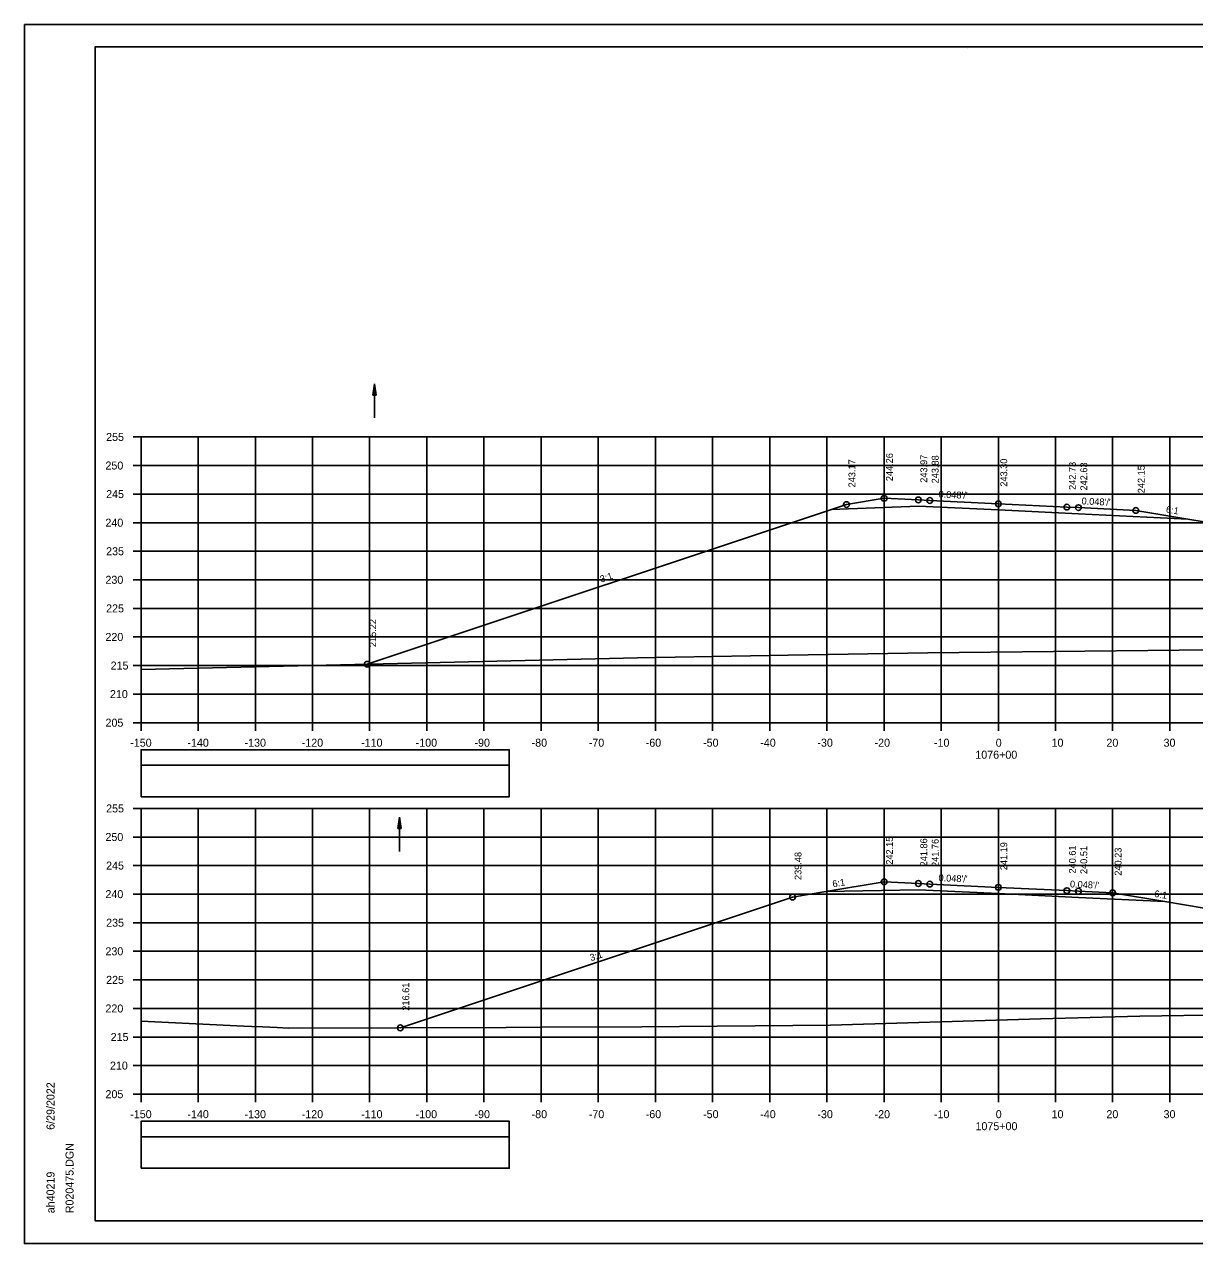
# Model space of a CAD drawing. Extents: x 1386544 to 1388153, y 379785 to 390999.
# Drawn here: x 1387189.3 to 1387394, y 389718.9 to 389932.2 of the extents above; entities that cross this region are included whole.
import ezdxf

# ---------------------------------------------------------------- set-up
doc = ezdxf.new("R2010")
doc.units = 0
for name, color, linetype in [('R_Alt Surface', 7, 'Continuous'), ('R_Axis', 7, 'Continuous'), ('R_Axis Annot', 7, 'Continuous'), ('R_Border', 7, 'Continuous'), ('R_Exist Surface', 7, 'Continuous'), ('R_Fin Surface', 7, 'Continuous'), ('R_Grid', 7, 'Continuous'), ('R_No Plot', 7, 'Continuous'), ('R_Water', 7, 'Continuous'), ('R_Xsect Elev', 7, 'Continuous'), ('R_Xsect Slope', 7, 'Continuous')]:
    doc.layers.add(name, color=color, linetype=linetype)

msp = doc.modelspace()

# ---------------------------------------------------------------- linework, layer by layer
at = {"layer": 'R_Alt Surface'}
for points in [[(1387330.45, 389847.34), (1387345.68, 389847.95), (1387359.68, 389847.28), (1387373.68, 389846.61), (1387392.86, 389845.69)], [(1387329.51, 389780.51), (1387345.68, 389780.84), (1387359.68, 389780.16), (1387373.68, 389779.49), (1387388.81, 389778.77)]]:
    msp.add_lwpolyline(points, dxfattribs=at)
at = {"layer": 'R_Axis'}
for p, q in [((1387208.28, 389860.06), (1387209.68, 389860.06)), ((1387209.68, 389810.06), (1387209.68, 389860.06)), ((1387208.28, 389855.06), (1387209.68, 389855.06)), ((1387208.28, 389850.06), (1387209.68, 389850.06)), ((1387208.28, 389845.06), (1387209.68, 389845.06)), ((1387208.28, 389840.06), (1387209.68, 389840.06)), ((1387208.28, 389835.06), (1387209.68, 389835.06)), ((1387208.28, 389830.06), (1387209.68, 389830.06)), ((1387208.28, 389825.06), (1387209.68, 389825.06)), ((1387208.28, 389820.06), (1387209.68, 389820.06)), ((1387208.28, 389815.06), (1387209.68, 389815.06)), ((1387208.28, 389810.06), (1387209.68, 389810.06)), ((1387209.68, 389810.06), (1387509.68, 389810.06)), ((1387209.68, 389808.66), (1387209.68, 389810.06)), ((1387219.68, 389808.66), (1387219.68, 389810.06)), ((1387229.68, 389808.66), (1387229.68, 389810.06)), ((1387239.68, 389808.66), (1387239.68, 389810.06)), ((1387249.68, 389808.66), (1387249.68, 389810.06)), ((1387259.68, 389808.66), (1387259.68, 389810.06)), ((1387269.68, 389808.66), (1387269.68, 389810.06)), ((1387279.68, 389808.66), (1387279.68, 389810.06)), ((1387289.68, 389808.66), (1387289.68, 389810.06)), ((1387299.68, 389808.66), (1387299.68, 389810.06)), ((1387309.68, 389808.66), (1387309.68, 389810.06)), ((1387319.68, 389808.66), (1387319.68, 389810.06)), ((1387329.68, 389808.66), (1387329.68, 389810.06)), ((1387339.68, 389808.66), (1387339.68, 389810.06)), ((1387349.68, 389808.66), (1387349.68, 389810.06)), ((1387359.68, 389808.66), (1387359.68, 389810.06)), ((1387369.68, 389808.66), (1387369.68, 389810.06)), ((1387379.68, 389808.66), (1387379.68, 389810.06)), ((1387389.68, 389808.66), (1387389.68, 389810.06)), ((1387208.28, 389795.06), (1387209.68, 389795.06)), ((1387209.68, 389745.06), (1387209.68, 389795.06)), ((1387208.28, 389790.06), (1387209.68, 389790.06)), ((1387208.28, 389785.06), (1387209.68, 389785.06)), ((1387208.28, 389780.06), (1387209.68, 389780.06)), ((1387208.28, 389775.06), (1387209.68, 389775.06)), ((1387208.28, 389770.06), (1387209.68, 389770.06)), ((1387208.28, 389765.06), (1387209.68, 389765.06)), ((1387208.28, 389760.06), (1387209.68, 389760.06)), ((1387208.28, 389755.06), (1387209.68, 389755.06)), ((1387208.28, 389750.06), (1387209.68, 389750.06)), ((1387208.28, 389745.06), (1387209.68, 389745.06)), ((1387209.68, 389745.06), (1387509.68, 389745.06)), ((1387209.68, 389743.66), (1387209.68, 389745.06)), ((1387219.68, 389743.66), (1387219.68, 389745.06)), ((1387229.68, 389743.66), (1387229.68, 389745.06)), ((1387239.68, 389743.66), (1387239.68, 389745.06)), ((1387249.68, 389743.66), (1387249.68, 389745.06)), ((1387259.68, 389743.66), (1387259.68, 389745.06)), ((1387269.68, 389743.66), (1387269.68, 389745.06)), ((1387279.68, 389743.66), (1387279.68, 389745.06)), ((1387289.68, 389743.66), (1387289.68, 389745.06)), ((1387299.68, 389743.66), (1387299.68, 389745.06)), ((1387309.68, 389743.66), (1387309.68, 389745.06)), ((1387319.68, 389743.66), (1387319.68, 389745.06)), ((1387329.68, 389743.66), (1387329.68, 389745.06)), ((1387339.68, 389743.66), (1387339.68, 389745.06)), ((1387349.68, 389743.66), (1387349.68, 389745.06)), ((1387359.68, 389743.66), (1387359.68, 389745.06)), ((1387369.68, 389743.66), (1387369.68, 389745.06)), ((1387379.68, 389743.66), (1387379.68, 389745.06)), ((1387389.68, 389743.66), (1387389.68, 389745.06))]:
    msp.add_line(p, q, dxfattribs=at)
at = {"layer": 'R_Axis Annot'}
for points in [[(1387209.68, 389802.62), (1387274.11, 389802.62), (1387274.11, 389805.33), (1387209.68, 389805.33)], [(1387209.68, 389797.09), (1387274.11, 389797.09), (1387274.11, 389802.62), (1387209.68, 389802.62)], [(1387209.68, 389737.62), (1387274.11, 389737.62), (1387274.11, 389740.33), (1387209.68, 389740.33)], [(1387209.68, 389732.09), (1387274.11, 389732.09), (1387274.11, 389737.62), (1387209.68, 389737.62)]]:
    msp.add_lwpolyline(points, close=True, dxfattribs=at)
at = {"layer": 'R_Border'}
for p, q in [((1387201.68, 389928.35), (1387517.86, 389928.35)), ((1387201.68, 389722.89), (1387201.68, 389928.35)), ((1387354.2, 389928.09), (1387354.2, 389928.09)), ((1387354.2, 389928.09), (1387354.2, 389928.09)), ((1387201.68, 389722.89), (1387201.68, 389722.89)), ((1387517.86, 389722.89), (1387201.68, 389722.89))]:
    msp.add_line(p, q, dxfattribs=at)
at = {"layer": 'R_Exist Surface'}
for points in [[(1387209.68, 389819.37), (1387269.51, 389820.75), (1387296.57, 389821.43), (1387322.88, 389821.86), (1387347.32, 389822.29), (1387391.33, 389822.73), (1387397.67, 389822.8), (1387399.75, 389822.82), (1387413.09, 389822.96), (1387444.63, 389823.26), (1387450.92, 389823.3), (1387485.83, 389823.44), (1387504.25, 389823.53), (1387509.68, 389823.58)], [(1387209.68, 389757.81), (1387227.64, 389756.97), (1387229.07, 389756.9), (1387230.93, 389756.82), (1387233.47, 389756.7), (1387235.44, 389756.61), (1387273.58, 389756.72), (1387279.56, 389756.76), (1387297.3, 389756.87), (1387330.3, 389757.15), (1387367.08, 389758.23), (1387384.46, 389758.7), (1387415.13, 389759.15), (1387437.79, 389759.49), (1387479.17, 389760.09), (1387489.87, 389760.25), (1387509.68, 389760.54)]]:
    msp.add_lwpolyline(points, dxfattribs=at)
at = {"layer": 'R_Fin Surface'}
for points in [[(1387249.26, 389820.28), (1387333.11, 389848.23), (1387339.68, 389849.32), (1387345.68, 389849.04), (1387347.68, 389848.94), (1387359.68, 389848.36), (1387371.68, 389847.79), (1387373.68, 389847.69), (1387383.73, 389847.21), (1387392.86, 389845.69), (1387395.68, 389845.22), (1387398.56, 389844.26), (1387461.31, 389823.34)], [(1387255.05, 389756.67), (1387323.68, 389779.54), (1387329.51, 389780.51), (1387339.68, 389782.21), (1387345.68, 389781.92), (1387347.68, 389781.82), (1387359.68, 389781.25), (1387371.68, 389780.67), (1387373.68, 389780.58), (1387379.68, 389780.29), (1387388.81, 389778.77), (1387395.68, 389777.62), (1387449.56, 389759.66)]]:
    msp.add_lwpolyline(points, dxfattribs=at)
at = {"layer": 'R_Grid'}
for p, q in [((1387209.68, 389860.06), (1387509.68, 389860.06)), ((1387209.68, 389810.06), (1387209.68, 389860.06)), ((1387219.68, 389810.06), (1387219.68, 389860.06)), ((1387229.68, 389810.06), (1387229.68, 389860.06)), ((1387239.68, 389810.06), (1387239.68, 389860.06)), ((1387249.68, 389810.06), (1387249.68, 389860.06)), ((1387259.68, 389810.06), (1387259.68, 389860.06)), ((1387269.68, 389810.06), (1387269.68, 389860.06)), ((1387279.68, 389810.06), (1387279.68, 389860.06)), ((1387289.68, 389810.06), (1387289.68, 389860.06)), ((1387299.68, 389810.06), (1387299.68, 389860.06)), ((1387309.68, 389810.06), (1387309.68, 389860.06)), ((1387319.68, 389810.06), (1387319.68, 389860.06)), ((1387329.68, 389810.06), (1387329.68, 389860.06)), ((1387339.68, 389810.06), (1387339.68, 389860.06)), ((1387349.68, 389810.06), (1387349.68, 389860.06)), ((1387359.68, 389810.06), (1387359.68, 389860.06)), ((1387369.68, 389810.06), (1387369.68, 389860.06)), ((1387379.68, 389810.06), (1387379.68, 389860.06)), ((1387389.68, 389810.06), (1387389.68, 389860.06)), ((1387209.68, 389855.06), (1387509.68, 389855.06)), ((1387209.68, 389850.06), (1387509.68, 389850.06)), ((1387209.68, 389845.06), (1387509.68, 389845.06)), ((1387209.68, 389840.06), (1387509.68, 389840.06)), ((1387209.68, 389835.06), (1387509.68, 389835.06)), ((1387209.68, 389830.06), (1387509.68, 389830.06)), ((1387209.68, 389825.06), (1387509.68, 389825.06)), ((1387209.68, 389820.06), (1387509.68, 389820.06)), ((1387209.68, 389815.06), (1387509.68, 389815.06)), ((1387209.68, 389810.06), (1387509.68, 389810.06)), ((1387209.68, 389795.06), (1387509.68, 389795.06)), ((1387209.68, 389745.06), (1387209.68, 389795.06)), ((1387219.68, 389745.06), (1387219.68, 389795.06)), ((1387229.68, 389745.06), (1387229.68, 389795.06)), ((1387239.68, 389745.06), (1387239.68, 389795.06)), ((1387249.68, 389745.06), (1387249.68, 389795.06)), ((1387259.68, 389745.06), (1387259.68, 389795.06)), ((1387269.68, 389745.06), (1387269.68, 389795.06)), ((1387279.68, 389745.06), (1387279.68, 389795.06)), ((1387289.68, 389745.06), (1387289.68, 389795.06)), ((1387299.68, 389745.06), (1387299.68, 389795.06)), ((1387309.68, 389745.06), (1387309.68, 389795.06)), ((1387319.68, 389745.06), (1387319.68, 389795.06)), ((1387329.68, 389745.06), (1387329.68, 389795.06)), ((1387339.68, 389745.06), (1387339.68, 389795.06)), ((1387349.68, 389745.06), (1387349.68, 389795.06)), ((1387359.68, 389745.06), (1387359.68, 389795.06)), ((1387369.68, 389745.06), (1387369.68, 389795.06)), ((1387379.68, 389745.06), (1387379.68, 389795.06)), ((1387389.68, 389745.06), (1387389.68, 389795.06)), ((1387209.68, 389790.06), (1387509.68, 389790.06)), ((1387209.68, 389785.06), (1387509.68, 389785.06)), ((1387209.68, 389780.06), (1387509.68, 389780.06)), ((1387209.68, 389775.06), (1387509.68, 389775.06)), ((1387209.68, 389770.06), (1387509.68, 389770.06)), ((1387209.68, 389765.06), (1387509.68, 389765.06)), ((1387209.68, 389760.06), (1387509.68, 389760.06)), ((1387209.68, 389755.06), (1387509.68, 389755.06)), ((1387209.68, 389750.06), (1387509.68, 389750.06)), ((1387209.68, 389745.06), (1387509.68, 389745.06))]:
    msp.add_line(p, q, dxfattribs=at)
at = {"layer": 'R_No Plot'}
for p, q in [((1387189.28, 389932.25), (1387522.61, 389932.25)), ((1387333.11, 389848.23), (1387249.26, 389820.28)), ((1387189.28, 389718.92), (1387522.61, 389718.92))]:
    msp.add_line(p, q, dxfattribs=at)
for points in [[(1387189.27, 389932.25), (1387522.61, 389932.25), (1387522.61, 389718.91), (1387189.27, 389718.91)], [(1387435.6, 389928.35), (1387455.22, 389928.35), (1387455.22, 389918.47), (1387471.33, 389918.47), (1387494.53, 389918.47), (1387494.53, 389894.14), (1387517.86, 389894.14), (1387517.86, 389722.89), (1387201.68, 389722.89), (1387201.68, 389928.35)]]:
    msp.add_lwpolyline(points, close=True, dxfattribs=at)
for centre in [(1387339.68, 389849.32), (1387345.68, 389849.04), (1387347.68, 389848.94), (1387359.68, 389848.36), (1387333.11, 389848.23), (1387371.68, 389847.79), (1387373.68, 389847.69), (1387383.73, 389847.21), (1387249.26, 389820.28), (1387339.68, 389782.21), (1387345.68, 389781.92), (1387347.68, 389781.82), (1387359.68, 389781.25), (1387371.68, 389780.67), (1387373.68, 389780.58), (1387379.68, 389780.29), (1387323.68, 389779.54), (1387255.05, 389756.67)]:
    msp.add_circle(centre, 0.5, dxfattribs=at)
at = {"layer": 'R_Water'}
for p, q in [((1387250.22, 389867.38), (1387250.52, 389869.38)), ((1387250.22, 389867.38), (1387250.52, 389869.38)), ((1387250.27, 389867.38), (1387250.52, 389869.05)), ((1387250.27, 389867.38), (1387250.52, 389869.05)), ((1387250.32, 389867.38), (1387250.52, 389868.7)), ((1387250.32, 389867.38), (1387250.52, 389868.7)), ((1387250.37, 389867.38), (1387250.52, 389868.37)), ((1387250.37, 389867.38), (1387250.52, 389868.37)), ((1387250.52, 389863.38), (1387250.52, 389869.38)), ((1387250.82, 389867.38), (1387250.52, 389869.38)), ((1387250.82, 389867.38), (1387250.52, 389869.38)), ((1387250.77, 389867.38), (1387250.52, 389869.05)), ((1387250.77, 389867.38), (1387250.52, 389869.05)), ((1387250.72, 389867.38), (1387250.52, 389868.7)), ((1387250.72, 389867.38), (1387250.52, 389868.7)), ((1387250.67, 389867.38), (1387250.52, 389868.37)), ((1387250.67, 389867.38), (1387250.52, 389868.37)), ((1387250.22, 389867.38), (1387250.82, 389867.38)), ((1387250.22, 389867.38), (1387250.82, 389867.38)), ((1387250.42, 389867.38), (1387250.52, 389868.03)), ((1387250.42, 389867.38), (1387250.52, 389868.03)), ((1387250.47, 389867.38), (1387250.52, 389867.7)), ((1387250.47, 389867.38), (1387250.52, 389867.7)), ((1387250.62, 389867.38), (1387250.52, 389868.03)), ((1387250.62, 389867.38), (1387250.52, 389868.03)), ((1387250.57, 389867.38), (1387250.52, 389867.7)), ((1387250.57, 389867.38), (1387250.52, 389867.7)), ((1387254.61, 389791.53), (1387254.91, 389793.53)), ((1387254.61, 389791.53), (1387254.91, 389793.53)), ((1387254.91, 389787.53), (1387254.91, 389793.53)), ((1387255.21, 389791.53), (1387254.91, 389793.53)), ((1387255.21, 389791.53), (1387254.91, 389793.53)), ((1387254.61, 389791.53), (1387255.21, 389791.53)), ((1387254.61, 389791.53), (1387255.21, 389791.53)), ((1387254.66, 389791.53), (1387254.91, 389793.2)), ((1387254.66, 389791.53), (1387254.91, 389793.2)), ((1387254.71, 389791.53), (1387254.91, 389792.85)), ((1387254.71, 389791.53), (1387254.91, 389792.85)), ((1387254.76, 389791.53), (1387254.91, 389792.52)), ((1387254.76, 389791.53), (1387254.91, 389792.52)), ((1387254.81, 389791.53), (1387254.91, 389792.18)), ((1387254.81, 389791.53), (1387254.91, 389792.18)), ((1387254.86, 389791.53), (1387254.91, 389791.85)), ((1387254.86, 389791.53), (1387254.91, 389791.85)), ((1387255.16, 389791.53), (1387254.91, 389793.2)), ((1387255.16, 389791.53), (1387254.91, 389793.2)), ((1387255.11, 389791.53), (1387254.91, 389792.85)), ((1387255.11, 389791.53), (1387254.91, 389792.85)), ((1387255.06, 389791.53), (1387254.91, 389792.52)), ((1387255.06, 389791.53), (1387254.91, 389792.52)), ((1387255.01, 389791.53), (1387254.91, 389792.18)), ((1387255.01, 389791.53), (1387254.91, 389792.18)), ((1387254.96, 389791.53), (1387254.91, 389791.85)), ((1387254.96, 389791.53), (1387254.91, 389791.85))]:
    msp.add_line(p, q, dxfattribs=at)

# ---------------------------------------------------------------- texts
at = {"layer": 'R_Axis Annot'}
for s, p in [('255', (1387203.57, 389859.36)), ('250', (1387203.45, 389854.36)), ('245', (1387203.57, 389849.36)), ('240', (1387203.45, 389844.36)), ('235', (1387203.57, 389839.36)), ('230', (1387203.45, 389834.36)), ('225', (1387203.57, 389829.36)), ('220', (1387203.45, 389824.36)), ('215', (1387204.36, 389819.36)), ('210', (1387204.24, 389814.36)), ('205', (1387203.46, 389809.36)), ('-150', (1387207.79, 389805.86)), ('-140', (1387217.79, 389805.86)), ('-130', (1387227.79, 389805.86)), ('-120', (1387237.79, 389805.86)), ('-110', (1387248.18, 389805.86)), ('-100', (1387257.73, 389805.86)), ('-90', (1387268.02, 389805.86)), ('-80', (1387278.02, 389805.86)), ('-70', (1387288.02, 389805.86)), ('-60', (1387297.98, 389805.86)), ('-50', (1387308.02, 389805.86)), ('-40', (1387318.02, 389805.86)), ('-30', (1387328.02, 389805.86)), ('-20', (1387338.02, 389805.86)), ('-10', (1387348.41, 389805.86)), ('0', (1387359.22, 389805.86)), ('10', (1387368.99, 389805.86)), ('20', (1387378.59, 389805.86)), ('30', (1387388.59, 389805.86)), ('1076+00', (1387355.65, 389803.76)), ('255', (1387203.57, 389794.36)), ('250', (1387203.45, 389789.36)), ('245', (1387203.57, 389784.36)), ('240', (1387203.45, 389779.36)), ('235', (1387203.57, 389774.36)), ('230', (1387203.45, 389769.36)), ('225', (1387203.57, 389764.36)), ('220', (1387203.45, 389759.36)), ('215', (1387204.36, 389754.36)), ('210', (1387204.24, 389749.36)), ('205', (1387203.46, 389744.36)), ('-150', (1387207.79, 389740.86)), ('-140', (1387217.79, 389740.86)), ('-130', (1387227.79, 389740.86)), ('-120', (1387237.79, 389740.86)), ('-110', (1387248.18, 389740.86)), ('-100', (1387257.73, 389740.86)), ('-90', (1387268.02, 389740.86)), ('-80', (1387278.02, 389740.86)), ('-70', (1387288.02, 389740.86)), ('-60', (1387297.98, 389740.86)), ('-50', (1387308.02, 389740.86)), ('-40', (1387318.02, 389740.86)), ('-30', (1387328.02, 389740.86)), ('-20', (1387338.02, 389740.86)), ('-10', (1387348.41, 389740.86)), ('0', (1387359.22, 389740.86)), ('10', (1387368.99, 389740.86)), ('20', (1387378.59, 389740.86)), ('30', (1387388.59, 389740.86)), ('1075+00', (1387355.68, 389738.76))]:
    msp.add_text(s, height=1.4, dxfattribs=at).set_placement(p)
at = {"layer": 'R_Border'}
for s, p in [('6/29/2022', (1387194.54, 389738.82)), ('R020475.DGN', (1387197.87, 389724.22)), ('ah40219', (1387194.54, 389724.22))]:
    msp.add_text(s, height=1.4, rotation=90, dxfattribs=at).set_placement(p)
at = {"layer": 'R_Xsect Elev'}
for s, p in [('243.17', (1387334.66, 389851.23)), ('244.26', (1387341.23, 389852.32)), ('243.97', (1387347.23, 389852.04)), ('243.88', (1387349.23, 389851.94)), ('243.30', (1387361.23, 389851.36)), ('242.73', (1387373.23, 389850.79)), ('242.63', (1387375.23, 389850.69)), ('242.15', (1387385.28, 389850.21)), ('215.22', (1387250.81, 389823.28)), ('242.15', (1387341.23, 389785.21)), ('241.86', (1387347.23, 389784.92)), ('241.76', (1387349.23, 389784.82)), ('239.48', (1387325.23, 389782.54)), ('241.19', (1387361.23, 389784.25)), ('240.61', (1387373.23, 389783.67)), ('240.51', (1387375.23, 389783.58)), ('240.23', (1387381.23, 389783.29)), ('216.61', (1387256.6, 389759.67))]:
    msp.add_text(s, height=1.2, rotation=90, dxfattribs=at).set_placement(p)
at = {"layer": 'R_Xsect Slope'}
for s, rotation, p in [("0.048'/'", 357.2519, (1387349.19, 389849.47)), ("0.048'/'", 357.2519, (1387374.22, 389848.27)), ('6:1', 350.5377, (1387388.94, 389846.85)), ('3:1', 18.4349, (1387290.21, 389834.56)), ("0.048'/'", 357.2519, (1387349.19, 389782.35)), ('6:1', 9.4623, (1387330.75, 389781.23)), ("0.048'/'", 357.2519, (1387372.19, 389781.25)), ('6:1', 350.5377, (1387386.91, 389779.59)), ('3:1', 18.4349, (1387288.42, 389768.32))]:
    msp.add_text(s, height=1.2, rotation=rotation, dxfattribs=at).set_placement(p)

doc.saveas('drawing.dxf')
